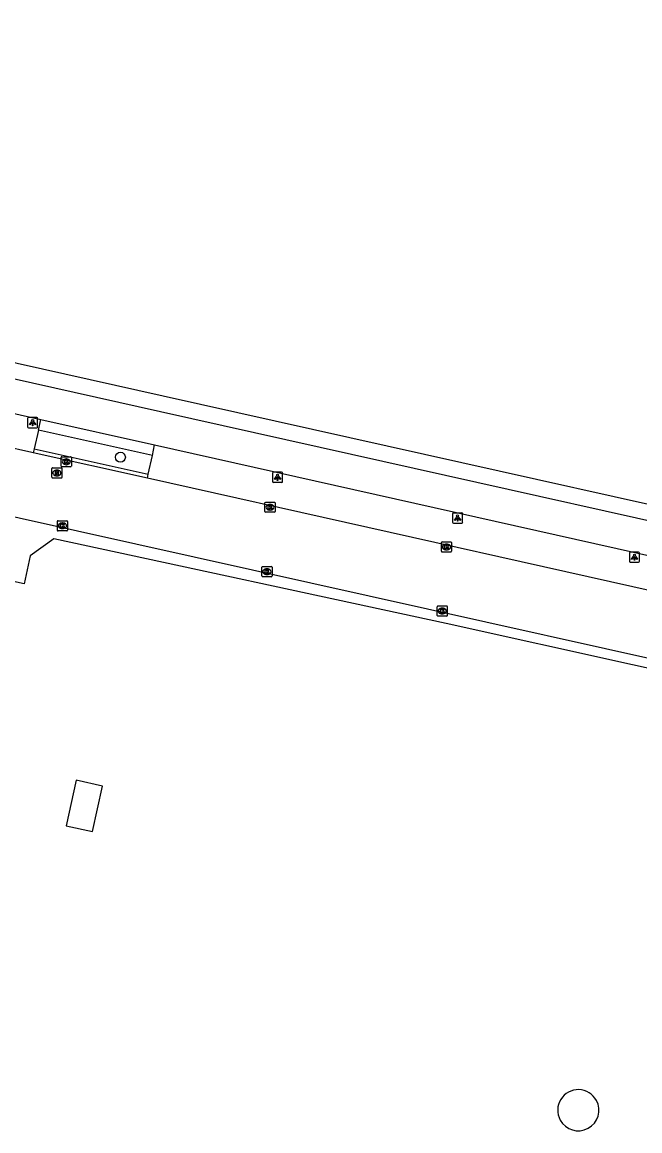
# Model space of a CAD drawing. Extents: x 161771 to 163125, y 382479 to 383177.
# Drawn here: x 162968.5 to 163029.2, y 382825.4 to 382934.3 of the extents above; entities that cross this region are included whole.
import ezdxf

# ---------------------------------------------------------------- set-up
doc = ezdxf.new("R2010")
doc.units = 0
for name, color, linetype in [('IMGEO_Boom', 7, 'Continuous'), ('IMGEO_Fietspad_gesloten', 7, 'Continuous'), ('IMGEO_Kolk', 7, 'Continuous'), ('IMGEO_Lage_trafo', 7, 'Continuous'), ('IMGEO_Lichtpunt', 7, 'Continuous'), ('IMGEO_Pand', 7, 'Continuous'), ('IMGEO_Parkeervlak_open', 7, 'Continuous'), ('IMGEO_Rijbaan_lokaal_gesloten', 7, 'Continuous'), ('IMGEO_Rioolput', 7, 'Continuous'), ('IMGEO_Voetpad_open', 7, 'Continuous')]:
    doc.layers.add(name, color=color, linetype=linetype)

msp = doc.modelspace()

# ---------------------------------------------------------------- linework, layer by layer
at = {"layer": 'IMGEO_Boom'}
msp.add_circle((162978.16, 382891.6), 0.489, dxfattribs=at)
at = {"layer": 'IMGEO_Fietspad_gesloten'}
for points in [[(162412.7, 383023.7), (162692.17, 382961.04), (162786.21, 382939.93), (162862.31, 382922.9), (162982.11, 382896.09), (163063.02, 382878.03), (163074.37, 382875.36), (163078.83, 382874.35)], [(162958.56, 382897.95), (162970.35, 382895.31)], [(162970.35, 382895.31), (162981.5, 382892.81)], [(162981.5, 382892.81), (163046.53, 382878.24)]]:
    msp.add_lwpolyline(points, dxfattribs=at)
at = {"layer": 'IMGEO_Kolk'}
for p, q in [((162972.34, 382890.72), (162972.34, 382891.58)), ((162972.41, 382891.65), (162973.27, 382891.65)), ((162972.85, 382890.87), (162972.82, 382890.87)), ((162972.83, 382891.43), (162972.85, 382891.43)), ((162973.34, 382891.58), (162973.34, 382890.72)), ((162973.27, 382890.65), (162972.41, 382890.65)), ((162992.35, 382886.26), (162992.35, 382887.11)), ((162992.43, 382887.19), (162993.28, 382887.19)), ((162992.84, 382886.97), (162992.87, 382886.97)), ((162993.35, 382887.11), (162993.35, 382886.26)), ((162972.04, 382885.37), (162972.89, 382885.37)), ((162993.28, 382886.19), (162992.43, 382886.19)), ((162992.86, 382886.41), (162992.84, 382886.41)), ((162971.97, 382884.44), (162971.97, 382885.29)), ((162972.89, 382884.37), (162972.04, 382884.37)), ((162972.45, 382885.15), (162972.48, 382885.15)), ((162972.48, 382884.59), (162972.45, 382884.59)), ((162972.97, 382885.29), (162972.97, 382884.44)), ((163009.69, 382882.37), (163009.69, 382883.22)), ((163009.76, 382883.29), (163010.62, 382883.29)), ((163010.69, 382883.22), (163010.69, 382882.37)), ((163010.62, 382882.29), (163009.76, 382882.29)), ((163010.18, 382883.07), (163010.2, 382883.07)), ((163010.2, 382882.51), (163010.18, 382882.51)), ((162992.06, 382879.94), (162992.06, 382880.79)), ((162992.13, 382880.87), (162992.98, 382880.87)), ((162992.57, 382880.09), (162992.54, 382880.09)), ((162992.55, 382880.64), (162992.57, 382880.64)), ((162993.06, 382880.79), (162993.06, 382879.94)), ((162992.98, 382879.86), (162992.13, 382879.86)), ((163009.27, 382876.06), (163009.27, 382876.92)), ((163009.35, 382876.99), (163010.2, 382876.99)), ((163009.76, 382876.77), (163009.79, 382876.77)), ((163010.27, 382876.92), (163010.27, 382876.06)), ((163010.2, 382875.99), (163009.35, 382875.99)), ((163009.78, 382876.21), (163009.76, 382876.21))]:
    msp.add_line(p, q, dxfattribs=at)
for points in [[(162972.34, 382890.72), (162972.34, 382891.58)], [(162972.41, 382891.65), (162973.27, 382891.65)], [(162972.66, 382891.35), (162972.78, 382891.35), (162972.78, 382891.2), (162972.91, 382891.35), (162973.08, 382891.35), (162972.93, 382891.2), (162973.08, 382890.95), (162972.93, 382890.95), (162972.85, 382891.12), (162972.78, 382891.05), (162972.78, 382890.95), (162972.66, 382890.95), (162972.66, 382891.35)], [(162973.34, 382891.58), (162973.34, 382890.72)], [(162973.27, 382890.65), (162972.41, 382890.65)], [(162992.35, 382886.26), (162992.35, 382887.11)], [(162992.43, 382887.19), (162993.28, 382887.19)], [(162992.67, 382886.89), (162992.8, 382886.89), (162992.8, 382886.74), (162992.93, 382886.89), (162993.09, 382886.89), (162992.95, 382886.74), (162993.1, 382886.49), (162992.95, 382886.49), (162992.86, 382886.65), (162992.8, 382886.59), (162992.8, 382886.49), (162992.67, 382886.49), (162992.67, 382886.89)], [(162993.35, 382887.11), (162993.35, 382886.26)], [(162972.04, 382885.37), (162972.89, 382885.37)], [(162993.28, 382886.19), (162992.43, 382886.19)], [(162971.97, 382884.44), (162971.97, 382885.29)], [(162972.89, 382884.37), (162972.04, 382884.37)], [(162972.29, 382885.07), (162972.41, 382885.07), (162972.41, 382884.92), (162972.54, 382885.07), (162972.7, 382885.07), (162972.56, 382884.92), (162972.71, 382884.67), (162972.56, 382884.67), (162972.47, 382884.83), (162972.41, 382884.76), (162972.41, 382884.67), (162972.29, 382884.67), (162972.29, 382885.07)], [(162972.97, 382885.29), (162972.97, 382884.44)], [(163009.69, 382882.37), (163009.69, 382883.22)], [(163009.76, 382883.29), (163010.62, 382883.29)], [(163010.69, 382883.22), (163010.69, 382882.37)], [(163010.62, 382882.29), (163009.76, 382882.29)], [(163010.01, 382882.99), (163010.13, 382882.99), (163010.13, 382882.84), (163010.26, 382882.99), (163010.43, 382882.99), (163010.28, 382882.84), (163010.43, 382882.59), (163010.28, 382882.59), (163010.2, 382882.76), (163010.13, 382882.69), (163010.13, 382882.59), (163010.01, 382882.59), (163010.01, 382882.99)], [(162992.06, 382879.94), (162992.06, 382880.79)], [(162992.13, 382880.87), (162992.98, 382880.87)], [(162992.38, 382880.56), (162992.5, 382880.56), (162992.5, 382880.41), (162992.63, 382880.56), (162992.8, 382880.56), (162992.65, 382880.41), (162992.8, 382880.16), (162992.65, 382880.16), (162992.57, 382880.33), (162992.5, 382880.26), (162992.5, 382880.16), (162992.38, 382880.16), (162992.38, 382880.56)], [(162993.06, 382880.79), (162993.06, 382879.94)], [(162992.98, 382879.86), (162992.13, 382879.86)], [(163009.27, 382876.06), (163009.27, 382876.92)], [(163009.35, 382876.99), (163010.2, 382876.99)], [(163009.59, 382876.69), (163009.72, 382876.69), (163009.72, 382876.54), (163009.85, 382876.69), (163010.01, 382876.69), (163009.86, 382876.54), (163010.02, 382876.29), (163009.86, 382876.29), (163009.78, 382876.45), (163009.72, 382876.39), (163009.72, 382876.29), (163009.59, 382876.29), (163009.59, 382876.69)], [(163010.27, 382876.92), (163010.27, 382876.06)], [(163010.2, 382875.99), (163009.35, 382875.99)]]:
    msp.add_lwpolyline(points, dxfattribs=at)
for centre, start, end in [((162972.41, 382891.58), 91.552, 178.448), ((162972.41, 382891.58), 91.552, 178.448), ((162973.26, 382891.58), 1.552, 88.448), ((162973.26, 382891.58), 1.552, 88.448), ((162972.41, 382890.73), 181.552, 268.448), ((162972.41, 382890.73), 181.552, 268.448), ((162973.26, 382890.73), 271.552, 358.448), ((162973.26, 382890.73), 271.552, 358.448), ((162992.43, 382887.11), 91.552, 178.448), ((162992.43, 382887.11), 91.552, 178.448), ((162993.28, 382887.11), 1.552, 88.448), ((162993.28, 382887.11), 1.552, 88.448), ((162972.04, 382885.29), 91.552, 178.448), ((162972.04, 382885.29), 91.552, 178.448), ((162972.89, 382885.29), 1.552, 88.448), ((162972.89, 382885.29), 1.552, 88.448), ((162992.43, 382886.26), 181.552, 268.448), ((162992.43, 382886.26), 181.552, 268.448), ((162993.28, 382886.26), 271.552, 358.448), ((162993.28, 382886.26), 271.552, 358.448), ((162972.04, 382884.44), 181.552, 268.448), ((162972.04, 382884.44), 181.552, 268.448), ((162972.89, 382884.44), 271.552, 358.448), ((162972.89, 382884.44), 271.552, 358.448), ((163009.77, 382883.22), 91.552, 178.448), ((163009.77, 382883.22), 91.552, 178.448), ((163010.61, 382883.22), 1.552, 88.448), ((163010.61, 382883.22), 1.552, 88.448), ((163009.77, 382882.37), 181.552, 268.448), ((163009.77, 382882.37), 181.552, 268.448), ((163010.61, 382882.37), 271.552, 358.448), ((163010.61, 382882.37), 271.552, 358.448), ((162992.13, 382880.79), 91.552, 178.448), ((162992.13, 382880.79), 91.552, 178.448), ((162992.13, 382879.94), 181.552, 268.448), ((162992.13, 382879.94), 181.552, 268.448), ((162992.98, 382880.79), 1.552, 88.448), ((162992.98, 382880.79), 1.552, 88.448), ((162992.98, 382879.94), 271.552, 358.448), ((162992.98, 382879.94), 271.552, 358.448), ((163009.35, 382876.91), 91.552, 178.448), ((163009.35, 382876.91), 91.552, 178.448), ((163010.2, 382876.91), 1.552, 88.448), ((163010.2, 382876.91), 1.552, 88.448), ((163009.35, 382876.07), 181.552, 268.448), ((163009.35, 382876.07), 181.552, 268.448), ((163010.2, 382876.07), 271.552, 358.448), ((163010.2, 382876.07), 271.552, 358.448)]:
    msp.add_arc(centre, 0.0765, start, end, dxfattribs=at)
for centre, major_axis, ratio, start_param, end_param in [((162972.83, 382891.15), (-0.387, 0.002), 0.722429, 4.712389, 7.853982), ((162972.85, 382891.15), (-0.39, 0.002), 0.717154, 1.570796, 4.712389), ((162992.84, 382886.69), (-0.387, 0.002), 0.722429, 4.712389, 7.853982), ((162992.86, 382886.69), (-0.39, 0.002), 0.717154, 1.570796, 4.712389), ((162972.45, 382884.87), (-0.387, 0.002), 0.722429, 4.712389, 7.853982), ((162972.48, 382884.87), (-0.39, 0.002), 0.717154, 1.570796, 4.712389), ((163010.18, 382882.79), (-0.387, 0.002), 0.722429, 4.712389, 7.853982), ((163010.2, 382882.79), (-0.39, 0.002), 0.717154, 1.570796, 4.712389), ((162992.54, 382880.36), (-0.387, 0.002), 0.722429, 4.712389, 7.853982), ((162992.57, 382880.36), (-0.39, 0.002), 0.717154, 1.570796, 4.712389), ((163009.76, 382876.49), (-0.387, 0.002), 0.722429, 4.712389, 7.853982), ((163009.78, 382876.49), (-0.39, 0.002), 0.717154, 1.570796, 4.712389)]:
    msp.add_ellipse(centre, major_axis=major_axis, ratio=ratio, start_param=start_param, end_param=end_param, dxfattribs=at)
at = {"layer": 'IMGEO_Lage_trafo'}
for start, end in [(28.4035, 208.4419), (208.4419, 28.4035)]:
    msp.add_arc((163023.14, 382827.46), 2.02, start, end, dxfattribs=at)
at = {"layer": 'IMGEO_Lichtpunt'}
for p, q in [((162969.04, 382895.41), (162969.04, 382894.6)), ((162969.04, 382895.41), (162969.04, 382894.6)), ((162969.94, 382895.5), (162969.13, 382895.5)), ((162969.94, 382895.5), (162969.13, 382895.5)), ((162970.03, 382894.6), (162970.03, 382895.41)), ((162970.03, 382894.6), (162970.03, 382895.41)), ((162969.13, 382894.5), (162969.94, 382894.5)), ((162969.13, 382894.5), (162969.94, 382894.5)), ((162993.1, 382890.04), (162993.1, 382889.23)), ((162993.1, 382890.04), (162993.1, 382889.23)), ((162994, 382890.14), (162993.19, 382890.14)), ((162994, 382890.14), (162993.19, 382890.14)), ((162994.09, 382889.23), (162994.09, 382890.04)), ((162994.09, 382889.23), (162994.09, 382890.04)), ((162993.19, 382889.14), (162994, 382889.14)), ((162993.19, 382889.14), (162994, 382889.14)), ((163010.78, 382886.03), (163010.78, 382885.22)), ((163010.78, 382886.03), (163010.78, 382885.22)), ((163011.69, 382886.12), (163010.88, 382886.12)), ((163011.69, 382886.12), (163010.88, 382886.12)), ((163011.78, 382885.22), (163011.78, 382886.03)), ((163011.78, 382885.22), (163011.78, 382886.03)), ((163010.88, 382885.13), (163011.69, 382885.13)), ((163010.88, 382885.13), (163011.69, 382885.13)), ((163028.16, 382882.19), (163028.16, 382881.39)), ((163028.16, 382882.19), (163028.16, 382881.39)), ((163029.06, 382882.29), (163028.25, 382882.29)), ((163029.06, 382882.29), (163028.25, 382882.29)), ((163029.16, 382881.39), (163029.16, 382882.19)), ((163029.16, 382881.39), (163029.16, 382882.19)), ((163028.25, 382881.29), (163029.06, 382881.29)), ((163028.25, 382881.29), (163029.06, 382881.29))]:
    msp.add_line(p, q, dxfattribs=at)
for points in [[(162969.41, 382895.07), (162969.45, 382895.04), (162969.26, 382894.78), (162969.22, 382894.81), (162969.41, 382895.07)], [(162969.51, 382895.02), (162969.56, 382895.02), (162969.56, 382894.7), (162969.51, 382894.7), (162969.51, 382895.02)], [(162969.62, 382895.04), (162969.66, 382895.07), (162969.85, 382894.81), (162969.81, 382894.78), (162969.62, 382895.04)], [(162993.47, 382889.7), (162993.51, 382889.68), (162993.32, 382889.41), (162993.28, 382889.44), (162993.47, 382889.7)], [(162993.57, 382889.66), (162993.62, 382889.66), (162993.62, 382889.33), (162993.57, 382889.33), (162993.57, 382889.66)], [(162993.68, 382889.68), (162993.72, 382889.7), (162993.91, 382889.44), (162993.87, 382889.41), (162993.68, 382889.68)], [(163011.16, 382885.69), (163011.2, 382885.67), (163011.01, 382885.4), (163010.97, 382885.43), (163011.16, 382885.69)], [(163011.26, 382885.65), (163011.31, 382885.65), (163011.31, 382885.32), (163011.26, 382885.32), (163011.26, 382885.65)], [(163011.37, 382885.67), (163011.41, 382885.69), (163011.59, 382885.43), (163011.56, 382885.4), (163011.37, 382885.67)], [(163028.53, 382881.86), (163028.57, 382881.83), (163028.38, 382881.57), (163028.35, 382881.6), (163028.53, 382881.86)], [(163028.63, 382881.81), (163028.68, 382881.81), (163028.68, 382881.49), (163028.63, 382881.49), (163028.63, 382881.81)], [(163028.74, 382881.83), (163028.78, 382881.86), (163028.97, 382881.59), (163028.93, 382881.57), (163028.74, 382881.83)]]:
    msp.add_lwpolyline(points, dxfattribs=at)
for centre in [(162969.54, 382895.2), (162993.6, 382889.84), (163011.28, 382885.83), (163028.66, 382881.99)]:
    msp.add_circle(centre, 0.0994, dxfattribs=at)
for centre, start, end in [((162969.13, 382895.41), 90, 180), ((162969.13, 382895.41), 90, 180), ((162969.94, 382895.41), 0, 90), ((162969.94, 382895.41), 0, 90), ((162969.13, 382894.6), 180, 270), ((162969.13, 382894.6), 180, 270), ((162969.94, 382894.6), 270, 0), ((162969.94, 382894.6), 270, 360), ((162993.19, 382890.04), 90, 180), ((162993.19, 382890.04), 90, 180), ((162994, 382890.04), 0, 90), ((162994, 382890.04), 0, 90), ((162993.19, 382889.23), 180, 270), ((162993.19, 382889.23), 180, 270), ((162994, 382889.23), 270, 0), ((162994, 382889.23), 270, 360), ((163010.88, 382886.03), 90, 180), ((163010.88, 382886.03), 90, 180), ((163011.69, 382886.03), 0, 90), ((163011.69, 382886.03), 0, 90), ((163010.88, 382885.22), 180, 270), ((163010.88, 382885.22), 180, 270), ((163011.69, 382885.22), 270, 0), ((163011.69, 382885.22), 270, 360), ((163028.25, 382882.19), 90, 180), ((163028.25, 382882.19), 90, 180), ((163029.06, 382882.19), 0, 90), ((163029.06, 382882.19), 0, 90), ((163028.25, 382881.39), 180, 270), ((163028.25, 382881.39), 180, 270), ((163029.06, 382881.39), 270, 0), ((163029.06, 382881.39), 270, 360)]:
    msp.add_arc(centre, 0.0946, start, end, dxfattribs=at)
at = {"layer": 'IMGEO_Pand'}
msp.add_lwpolyline([(162973.83, 382859.87), (162972.84, 382855.41), (162975.41, 382854.84), (162976.4, 382859.3), (162973.83, 382859.87)], dxfattribs=at)
at = {"layer": 'IMGEO_Parkeervlak_open'}
for points in [[(162970.12, 382894.27), (162969.7, 382892.43)], [(162980.9, 382889.93), (162981.31, 382891.77)]]:
    msp.add_lwpolyline(points, dxfattribs=at)
at = {"layer": 'IMGEO_Rijbaan_lokaal_gesloten'}
for points in [[(162969.59, 382892.04), (162969.47, 382892.06), (162957.77, 382894.68)], [(162980.82, 382889.53), (162969.59, 382892.04)], [(163045.76, 382875), (162980.82, 382889.53)], [(162962.28, 382886.99), (162968.22, 382885.66), (163071.65, 382862.59)]]:
    msp.add_lwpolyline(points, dxfattribs=at)
at = {"layer": 'IMGEO_Rioolput'}
for p, q in [((162971.42, 382889.64), (162971.42, 382890.49)), ((162971.5, 382890.56), (162972.35, 382890.56)), ((162971.91, 382890.34), (162971.93, 382890.34)), ((162971.93, 382889.78), (162971.91, 382889.78)), ((162972.42, 382890.49), (162972.42, 382889.64)), ((162972.35, 382889.56), (162971.5, 382889.56))]:
    msp.add_line(p, q, dxfattribs=at)
for points in [[(162971.42, 382889.64), (162971.42, 382890.49)], [(162971.5, 382890.56), (162972.35, 382890.56)], [(162972.01, 382890.26), (162971.76, 382890.26), (162971.76, 382889.86)], [(162971.76, 382889.86), (162971.88, 382889.86), (162971.88, 382890.03), (162971.89, 382890.03)], [(162971.94, 382890.18), (162971.88, 382890.18), (162971.88, 382890.1)], [(162971.88, 382890.1), (162971.93, 382890.1)], [(162971.94, 382890), (162972.01, 382889.86), (162972.15, 382889.86), (162972.09, 382889.99)], [(162972.42, 382890.49), (162972.42, 382889.64)], [(162972.35, 382889.56), (162971.5, 382889.56)]]:
    msp.add_lwpolyline(points, dxfattribs=at)
for centre, radius, start, end in [((162971.5, 382890.49), 0.0765, 91.552, 178.448), ((162971.5, 382890.49), 0.0765, 91.552, 178.448), ((162971.89, 382889.97), 0.0533, 26.0293, 88.6989), ((162971.92, 382890.29), 0.19, 274.7715, 282.9687), ((162971.94, 382890.09), 0.0964, 77.0061, 93.1865), ((162971.96, 382890.14), 0.0378, 276.6634, 79.6772), ((162972.01, 382890.15), 0.109, 350.3612, 89.416), ((162972.01, 382890.15), 0.112, 277.5842, 350.9817), ((162971.99, 382889.94), 0.108, 29.5134, 73.7905), ((162972.35, 382890.49), 0.0765, 1.552, 88.448), ((162972.35, 382890.49), 0.0765, 1.552, 88.448), ((162971.5, 382889.64), 0.0765, 181.552, 268.448), ((162971.5, 382889.64), 0.0765, 181.552, 268.448), ((162972.35, 382889.64), 0.0765, 271.552, 358.448), ((162972.35, 382889.64), 0.0765, 271.552, 358.448)]:
    msp.add_arc(centre, radius, start, end, dxfattribs=at)
for centre, major_axis, ratio, start_param, end_param in [((162971.91, 382890.06), (-0.387, 0.002), 0.722429, 4.712389, 7.853982), ((162971.93, 382890.06), (-0.39, 0.002), 0.717154, 1.570796, 4.712389)]:
    msp.add_ellipse(centre, major_axis=major_axis, ratio=ratio, start_param=start_param, end_param=end_param, dxfattribs=at)
at = {"layer": 'IMGEO_Voetpad_open'}
for points in [[(162316.15, 383047.05), (162330.92, 383043.71), (162413.93, 383025.01), (162528.99, 382999.26), (162602.3, 382982.82), (162862.6, 382924.42), (162982.36, 382897.64), (163063.34, 382879.55), (163063.34, 382879.61)], [(162970.12, 382894.27), (162970.35, 382895.31)], [(162981.31, 382891.77), (162970.12, 382894.27)], [(162969.7, 382892.43), (162969.59, 382892.04)], [(162969.7, 382892.43), (162980.9, 382889.93)], [(162981.31, 382891.77), (162981.5, 382892.81)], [(162980.82, 382889.53), (162980.9, 382889.93)], [(163064.3, 382863.14), (163047.06, 382867.07), (163046.77, 382867.14), (163010.17, 382875.27), (162971.61, 382883.57), (162969.29, 382881.92), (162968.71, 382879.18), (162960.92, 382880.88)]]:
    msp.add_lwpolyline(points, dxfattribs=at)

doc.saveas('drawing.dxf')
